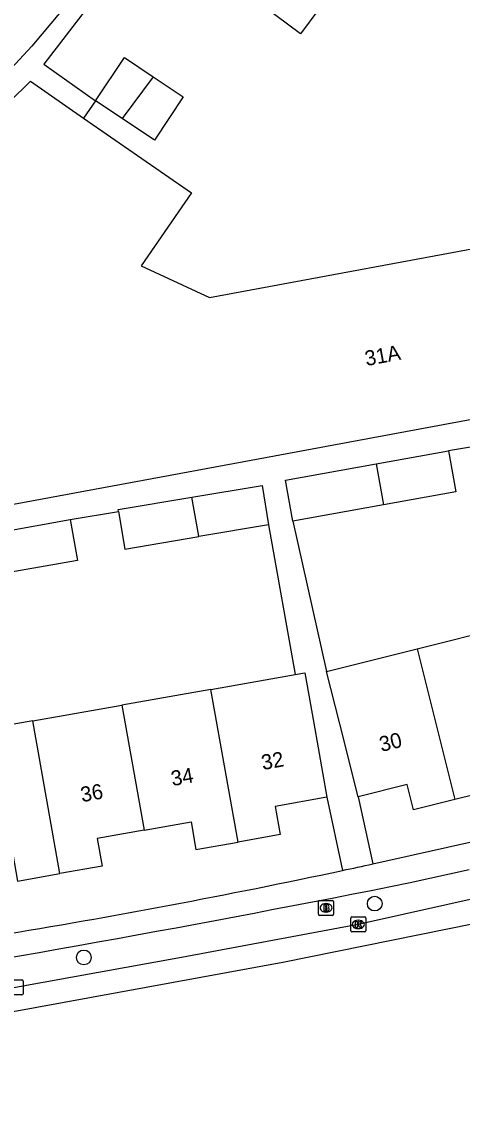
# Model space of a CAD drawing. Extents: x 159222 to 160346, y 381249 to 382166.
# Drawn here: x 159528.7 to 159557.9, y 381311.5 to 381384.1 of the extents above; entities that cross this region are included whole.
import ezdxf

# ---------------------------------------------------------------- set-up
doc = ezdxf.new("R2010")
doc.units = 0
for name, color, linetype in [('IMGEO_Boom', 7, 'Continuous'), ('IMGEO_Brandkraan', 7, 'Continuous'), ('IMGEO_Kolk', 7, 'Continuous'), ('IMGEO_Pand', 7, 'Continuous'), ('IMGEO_Pand_nummerreeks', 7, 'Continuous'), ('IMGEO_Rijbaan_lokaal_gesloten', 7, 'Continuous'), ('IMGEO_Voetpad_open', 7, 'Continuous')]:
    doc.layers.add(name, color=color, linetype=linetype)

msp = doc.modelspace()

# ---------------------------------------------------------------- linework, layer by layer
at = {"layer": 'IMGEO_Boom'}
for centre in [(159552.097, 381325.687), (159532.8, 381322.113)]:
    msp.add_circle(centre, 0.489, dxfattribs=at)
at = {"layer": 'IMGEO_Brandkraan'}
for p, q in [((159548.367, 381324.974), (159548.367, 381325.826)), ((159548.442, 381325.9), (159549.294, 381325.9)), ((159548.855, 381325.68), (159548.88, 381325.68)), ((159549.368, 381325.826), (159549.368, 381324.974)), ((159548.878, 381325.12), (159548.853, 381325.12)), ((159549.294, 381324.9), (159548.442, 381324.9))]:
    msp.add_line(p, q, dxfattribs=at)
for points in [[(159548.367, 381324.974), (159548.367, 381325.826)], [(159548.442, 381325.9), (159549.294, 381325.9)], [(159549.368, 381325.826), (159549.368, 381324.974)], [(159548.715, 381325.6), (159548.715, 381325.2), (159548.928, 381325.2)], [(159548.946, 381325.6), (159548.715, 381325.6)], [(159548.894, 381325.519), (159548.84, 381325.519), (159548.84, 381325.443)], [(159548.84, 381325.443), (159548.893, 381325.443)], [(159548.902, 381325.367), (159548.84, 381325.367), (159548.84, 381325.286)], [(159548.84, 381325.286), (159548.902, 381325.286)], [(159549.294, 381324.9), (159548.442, 381324.9)]]:
    msp.add_lwpolyline(points, dxfattribs=at)
for centre, radius, start, end in [((159548.444, 381325.824), 0.0765, 91.55205, 178.44795), ((159548.444, 381325.824), 0.0765, 91.55205, 178.44795), ((159549.292, 381325.824), 0.0765, 1.55205, 88.44795), ((159549.292, 381325.824), 0.0765, 1.55205, 88.44795), ((159548.444, 381324.976), 0.0765, 181.55205, 268.44795), ((159548.444, 381324.976), 0.0765, 181.55205, 268.44795), ((159548.895, 381325.481), 0.0379, 267.82845, 90.93552), ((159548.903, 381325.326), 0.0404, 269.87594, 90.50774), ((159548.934, 381325.451), 0.251, 268.66757, 293.53466), ((159548.95, 381325.455), 0.145, 59.4692, 91.53667), ((159548.975, 381325.502), 0.0922, 285.51372, 58.15012), ((159548.98, 381325.31), 0.105, 301.31148, 78.98903), ((159549.292, 381324.976), 0.0765, 271.55205, 358.44795), ((159549.292, 381324.976), 0.0765, 271.55205, 358.44795)]:
    msp.add_arc(centre, radius, start, end, dxfattribs=at)
for centre, major_axis, ratio, start_param, end_param in [((159548.854, 381325.4), (-0.387, 0.002), 0.722429, 4.712389, 7.853982), ((159548.879, 381325.4), (-0.39, 0.002), 0.717154, 1.570796, 4.712389)]:
    msp.add_ellipse(centre, major_axis=major_axis, ratio=ratio, start_param=start_param, end_param=end_param, dxfattribs=at)
at = {"layer": 'IMGEO_Kolk'}
for p, q in [((159550.505, 381323.876), (159550.505, 381324.728)), ((159550.58, 381324.802), (159551.432, 381324.802)), ((159550.993, 381324.582), (159551.018, 381324.582)), ((159551.506, 381324.728), (159551.506, 381323.876)), ((159551.432, 381323.802), (159550.58, 381323.802)), ((159551.016, 381324.022), (159550.991, 381324.022)), ((159527.843, 381320.626), (159528.695, 381320.626)), ((159528.769, 381320.552), (159528.769, 381319.7)), ((159528.695, 381319.626), (159527.843, 381319.626))]:
    msp.add_line(p, q, dxfattribs=at)
for points in [[(159550.505, 381323.876), (159550.505, 381324.728)], [(159550.58, 381324.802), (159551.432, 381324.802)], [(159550.826, 381324.502), (159550.949, 381324.502), (159550.949, 381324.351), (159551.079, 381324.502), (159551.243, 381324.502), (159551.097, 381324.351), (159551.25, 381324.102), (159551.098, 381324.102), (159551.013, 381324.266), (159550.949, 381324.199), (159550.949, 381324.102), (159550.826, 381324.102), (159550.826, 381324.502)], [(159551.506, 381324.728), (159551.506, 381323.876)], [(159551.432, 381323.802), (159550.58, 381323.802)], [(159527.843, 381320.626), (159528.695, 381320.626)], [(159528.769, 381320.552), (159528.769, 381319.7)], [(159528.695, 381319.626), (159527.843, 381319.626)]]:
    msp.add_lwpolyline(points, dxfattribs=at)
for centre, start, end in [((159550.582, 381324.726), 91.55205, 178.44795), ((159550.582, 381324.726), 91.55205, 178.44795), ((159551.43, 381324.726), 1.55205, 88.44795), ((159551.43, 381324.726), 1.55205, 88.44795), ((159550.582, 381323.878), 181.55205, 268.44795), ((159550.582, 381323.878), 181.55205, 268.44795), ((159551.43, 381323.878), 271.55205, 358.44795), ((159551.43, 381323.878), 271.55205, 358.44795), ((159528.693, 381320.55), 1.55205, 88.44795), ((159528.693, 381320.55), 1.55205, 88.44795), ((159528.693, 381319.702), 271.55205, 358.44795), ((159528.693, 381319.702), 271.55205, 358.44795)]:
    msp.add_arc(centre, 0.0765, start, end, dxfattribs=at)
for centre, major_axis, ratio, start_param, end_param in [((159550.992, 381324.302), (-0.387, 0.002), 0.722429, 4.712389, 7.853982), ((159551.017, 381324.302), (-0.39, 0.002), 0.717154, 1.570796, 4.712389)]:
    msp.add_ellipse(centre, major_axis=major_axis, ratio=ratio, start_param=start_param, end_param=end_param, dxfattribs=at)
at = {"layer": 'IMGEO_Pand'}
for points in [[(159551.383, 381388.978), (159548.394, 381384.971), (159547.175, 381383.338), (159542.257, 381387.008)], [(159533.575, 381378.895), (159535.489, 381381.775), (159537.404, 381380.502)], [(159563.424, 381358.68), (159543.311, 381354.956), (159516.521, 381349.996), (159514.351, 381361.118), (159516.476, 381367.663), (159529.273, 381380.201), (159532.79, 381377.763)], [(159537.404, 381380.502), (159539.394, 381379.179), (159537.48, 381376.299), (159535.334, 381377.726)], [(159537.404, 381380.502), (159535.334, 381377.726)], [(159535.334, 381377.726), (159533.575, 381378.895)], [(159532.79, 381377.763), (159539.953, 381372.797), (159536.609, 381367.972), (159541.14, 381365.861), (159562.105, 381369.744), (159562.666, 381366.716), (159564.13, 381358.811), (159563.424, 381358.68)], [(159552.197, 381354.834), (159556.986, 381355.692)], [(159556.986, 381355.692), (159557.473, 381352.98), (159552.669, 381352.119)], [(159546.672, 381351.044), (159546.186, 381353.757), (159552.197, 381354.834)], [(159552.197, 381354.834), (159552.669, 381352.119)], [(159539.97, 381352.626), (159544.619, 381353.407), (159545.058, 381350.795)], [(159535.093, 381351.676), (159535.072, 381351.803), (159539.97, 381352.626)], [(159540.423, 381350.017), (159540.421, 381350.042), (159539.97, 381352.626)], [(159552.669, 381352.119), (159546.672, 381351.044)], [(159527.232, 381350.316), (159531.901, 381351.14)], [(159531.901, 381351.14), (159532.38, 381348.426), (159527.711, 381347.603)], [(159535.093, 381351.676), (159535.51, 381349.192), (159540.423, 381350.017)], [(159545.058, 381350.795), (159540.423, 381350.017)], [(159554.901, 381342.577), (159560.719, 381344.042)], [(159548.903, 381341.067), (159554.901, 381342.577)], [(159554.901, 381342.577), (159557.403, 381332.588)], [(159546.813, 381340.875), (159547.462, 381340.99), (159548.052, 381337.655), (159548.923, 381332.731)], [(159550.997, 381332.752), (159549.776, 381337.601), (159548.903, 381341.067)], [(159541.232, 381339.888), (159546.813, 381340.875)], [(159541.232, 381339.888), (159535.324, 381338.843)], [(159543.027, 381329.761), (159541.232, 381339.888)], [(159529.416, 381337.798), (159535.324, 381338.843)], [(159535.324, 381338.843), (159536.794, 381330.549)], [(159529.416, 381337.798), (159523.508, 381336.753)], [(159531.211, 381327.673), (159529.416, 381337.798)], [(159562.823, 381335.644), (159559.785, 381334.879), (159560.187, 381333.28), (159557.403, 381332.588)], [(159557.403, 381332.588), (159554.663, 381331.907), (159554.244, 381333.569), (159550.997, 381332.752)], [(159548.923, 381332.731), (159545.486, 381332.123), (159545.817, 381330.257), (159543.027, 381329.761)], [(159536.794, 381330.549), (159539.91, 381331.101), (159540.234, 381329.264), (159543.027, 381329.761)], [(159536.794, 381330.549), (159533.684, 381329.999), (159534.008, 381328.168), (159531.211, 381327.673)], [(159524.986, 381328.414), (159528.085, 381328.962), (159528.401, 381327.175), (159531.211, 381327.673)]]:
    msp.add_lwpolyline(points, dxfattribs=at)
at = {"layer": 'IMGEO_Rijbaan_lokaal_gesloten'}
for points in [[(159684.646, 381361.669), (159679.743, 381360.022), (159637.283, 381346.273), (159608.414, 381337.133), (159596.59, 381333.677), (159580.773, 381329.452), (159562.269, 381325.074), (159545.992, 381321.771), (159527.872, 381318.468), (159507.449, 381315.012), (159485.62, 381311.465)], [(159569.033, 381328.32), (159551.002, 381324.301), (159539.279, 381322.108), (159528.265, 381320.125), (159517.643, 381318.332), (159506.857, 381316.574), (159500, 381315.498), (159497.817, 381315.155), (159489.674, 381313.896), (159485.358, 381313.226)]]:
    msp.add_lwpolyline(points, dxfattribs=at)
at = {"layer": 'IMGEO_Voetpad_open'}
for points in [[(159537.336, 381390.68), (159530.142, 381381.33), (159533.575, 381378.895)], [(159532.55, 381386.372), (159529.359, 381382.532), (159527.138, 381380.167)], [(159533.575, 381378.895), (159532.79, 381377.763)], [(159551.964, 381328.312), (159574.054, 381333.246), (159585.12, 381336.092), (159592.428, 381338.169), (159606.039, 381342.037), (159615.897, 381345.098), (159644.064, 381354.308), (159659.872, 381359.247)], [(159558.848, 381356.006), (159556.986, 381355.692)], [(159531.901, 381351.14), (159535.093, 381351.676)], [(159545.058, 381350.795), (159546.813, 381340.875)], [(159546.672, 381351.044), (159548.903, 381341.067)], [(159548.923, 381332.731), (159549.959, 381327.88)], [(159550.997, 381332.752), (159551.964, 381328.312)], [(159554.437, 381327.074), (159558.36, 381327.941)]]:
    msp.add_lwpolyline(points, dxfattribs=at)
for centre, radius, start, end in [((159449.394, 381798.877), 481.613, 279.27199, 282.05256), ((159448.684, 381802.788), 485.586, 282.03814, 282.28015), ((159337.024, 382414.608), 1109.053, 279.127488, 281.305182)]:
    msp.add_arc(centre, radius, start, end, dxfattribs=at)

# ---------------------------------------------------------------- texts
at = {"layer": 'IMGEO_Pand_nummerreeks'}
for s, rotation, p in [('31A', 10.49086, (159551.537, 381361.319)), ('30', 13.97218, (159552.537, 381335.732)), ('32', 10.0726, (159544.668, 381334.535)), ('34', 10.07307, (159538.675, 381333.47)), ('36', 10.07307, (159532.679, 381332.404))]:
    msp.add_text(s, height=1, rotation=rotation, dxfattribs=at).set_placement(p)

doc.saveas('drawing.dxf')
